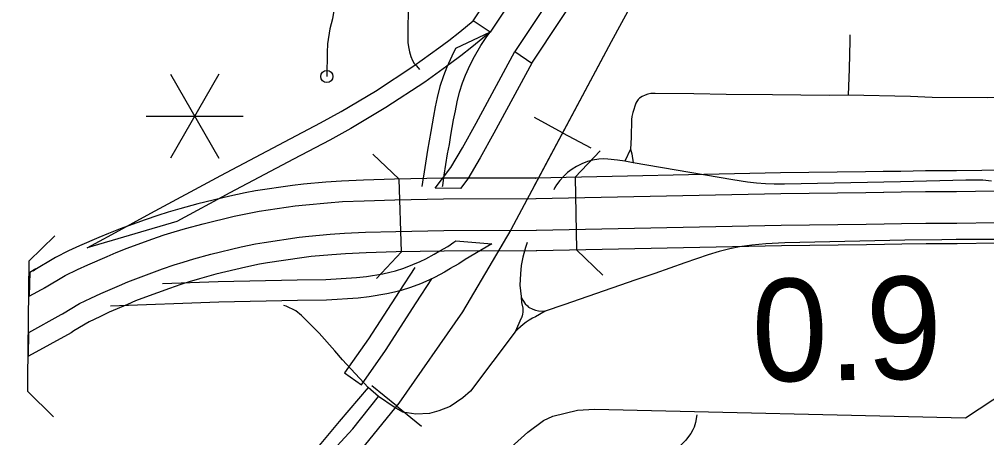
# Model space of a CAD drawing. Extents: x -19 to 366, y -4 to 359.
# Drawn here: x 150.286 to 151.042, y 186.417 to 186.743 of the extents above; entities that cross this region are included whole.
import ezdxf

# ---------------------------------------------------------------- set-up
doc = ezdxf.new("R2010")
doc.units = 0
for name, color, linetype in [('R_Draft', 7, 'Continuous'), ('R_Exist Surface Annot', 7, 'Continuous'), ('R_Point Sym', 7, 'Continuous'), ('R_Striping', 7, 'Continuous'), ('R_Temp Easement', 7, 'Continuous'), ('R_Water', 7, 'Continuous'), ('R_Water Annot', 7, 'Continuous'), ('Sheet Fence', 7, 'Continuous'), ('T_Detection Zones', 7, 'Continuous'), ('T_Vehicle Path Lt Minor', 7, 'Continuous')]:
    doc.layers.add(name, color=color, linetype=linetype)

msp = doc.modelspace()

# ---------------------------------------------------------------- linework, layer by layer
at = {"layer": 'R_Draft'}
for p, q in [((150.6537, 186.73331), (150.64037, 186.74216)), ((150.6537, 186.73331), (150.62661, 186.72063)), ((150.67296, 186.71811), (150.68624, 186.70919)), ((150.6303, 186.61117), (150.61062, 186.61146)), ((150.40867, 186.58559), (150.33867, 186.56503)), ((150.62681, 186.57041), (150.65487, 186.56801)), ((150.53987, 186.46731), (150.55306, 186.45809))]:
    msp.add_line(p, q, dxfattribs=at)
for points in [[(150.64037, 186.74216), (150.72801, 186.87412), (150.78845, 186.97537), (150.80221, 186.99893), (150.81503, 187.02461), (150.82949, 187.05092), (150.84291, 187.07748), (150.8531, 187.0966), (150.87313, 187.13288), (150.89046, 187.16562), (150.91217, 187.21058), (150.93272, 187.24832), (150.97069, 187.31944), (150.9971, 187.37695), (151.00851, 187.40872)], [(151.02418, 187.40504), (151.01192, 187.3709), (150.98502, 187.31233), (150.9468, 187.24073), (150.92641, 187.20327), (150.90474, 187.1584), (150.8872, 187.12528), (150.86716, 187.08898), (150.85711, 187.07011), (150.84364, 187.04346), (150.8292, 187.01719), (150.81628, 186.99131), (150.80222, 186.96724), (150.74155, 186.86559), (150.6537, 186.73331)], [(151.04815, 187.39942), (151.03458, 187.36164), (151.00695, 187.30146), (150.96833, 187.22912), (150.94817, 187.1921), (150.92657, 187.14736), (150.90872, 187.11364), (150.88866, 187.07731), (150.87882, 187.05884), (150.86528, 187.03205), (150.85087, 187.00583), (150.83781, 186.97967), (150.82328, 186.9548), (150.76225, 186.85255), (150.67296, 186.71811)], [(150.68624, 186.70919), (150.77578, 186.84402), (150.83705, 186.94667), (150.85188, 186.97205), (150.86503, 186.9984), (150.87942, 187.02459), (150.89302, 187.05147), (150.90272, 187.06969), (150.92279, 187.10604), (150.94084, 187.14014), (150.9624, 187.18479), (150.98241, 187.22153), (151.02128, 187.29435), (151.0494, 187.35559), (151.06383, 187.39574)], [(150.59388, 186.70694), (150.61354, 186.72112), (150.62126, 186.7269), (150.62975, 186.73357), (150.64037, 186.74216)], [(150.6537, 186.73331), (150.63926, 186.72163), (150.63054, 186.71479), (150.62257, 186.70883), (150.60253, 186.69436)], [(150.61634, 186.61275), (150.6165, 186.6137), (150.61767, 186.62179), (150.62033, 186.63837), (150.6217, 186.64569), (150.62287, 186.65298), (150.625, 186.6648), (150.62638, 186.67193), (150.62773, 186.67899), (150.62963, 186.6865), (150.63201, 186.69368), (150.63442, 186.69982), (150.63795, 186.70768), (150.64132, 186.71437), (150.64621, 186.72278), (150.65105, 186.72989), (150.6537, 186.73331)], [(150.62661, 186.72063), (150.62355, 186.71454), (150.61971, 186.70601), (150.61701, 186.69911), (150.61431, 186.69098), (150.61215, 186.68244), (150.61072, 186.67494), (150.60932, 186.66773), (150.60715, 186.65567), (150.60598, 186.64843), (150.60461, 186.6411), (150.60191, 186.6242), (150.60075, 186.61622), (150.60017, 186.61291)], [(150.61062, 186.61146), (150.62276, 186.62765), (150.63201, 186.64315), (150.64257, 186.66223), (150.67296, 186.71811)], [(150.33867, 186.56503), (150.35783, 186.57531), (150.38845, 186.59205), (150.44305, 186.62137), (150.4929, 186.64779), (150.52097, 186.66251), (150.53702, 186.67137), (150.5639, 186.68734), (150.59388, 186.70694)], [(150.68624, 186.70919), (150.65653, 186.65457), (150.64582, 186.63521), (150.636, 186.61877), (150.6303, 186.61117)], [(150.60253, 186.69436), (150.57197, 186.67439), (150.54461, 186.65813), (150.5282, 186.64907), (150.50001, 186.63429), (150.45024, 186.60791), (150.40867, 186.58559)], [(150.61422, 186.56262), (150.62056, 186.56607), (150.62517, 186.56947), (150.62681, 186.57041)], [(150.39739, 186.53705), (150.44105, 186.53873), (150.50283, 186.54004), (150.52518, 186.54029), (150.54915, 186.54179), (150.55682, 186.54259), (150.56966, 186.54475), (150.57507, 186.54593), (150.57956, 186.54711), (150.58601, 186.54919), (150.59323, 186.55186), (150.59886, 186.55428), (150.60325, 186.55641), (150.60987, 186.56002), (150.61422, 186.56262)], [(150.65487, 186.56801), (150.63399, 186.55597), (150.62922, 186.55246), (150.62191, 186.54848)], [(150.6225, 186.54882), (150.61786, 186.54604), (150.61062, 186.54209), (150.60556, 186.53964), (150.59921, 186.53691), (150.59128, 186.53397), (150.58408, 186.53165), (150.57883, 186.53027), (150.57271, 186.52894), (150.55899, 186.52663), (150.55049, 186.52574), (150.52577, 186.5242), (150.50309, 186.52395), (150.44153, 186.52263), (150.35683, 186.51938)], [(150.59459, 186.54953), (150.58236, 186.53086), (150.55841, 186.49383), (150.53987, 186.46731)], [(150.55306, 186.45809), (150.57177, 186.48484), (150.59586, 186.52207), (150.60806, 186.54071)]]:
    msp.add_lwpolyline(points, dxfattribs=at)
at = {"layer": 'R_Exist Surface Annot'}
for p, q in [((150.96088, 186.62447), (150.96072, 186.62447)), ((150.68898, 186.61946), (150.6895, 186.61946)), ((150.96155, 186.58376), (150.96148, 186.58376)), ((150.69017, 186.56265), (150.68964, 186.56264)), ((150.96172, 186.56766), (150.96188, 186.56766)), ((150.29637, 186.5471), (150.2986, 186.54847)), ((150.30637, 186.53437), (150.30541, 186.53378)), ((150.31826, 186.51281), (150.31923, 186.5134)), ((150.32826, 186.50008), (150.32604, 186.49871))]:
    msp.add_line(p, q, dxfattribs=at)
for points in [[(151.24943, 186.63073), (151.16322, 186.62804), (151.07739, 186.62597), (151.01802, 186.62503), (150.99373, 186.62502), (150.97442, 186.62467), (150.96088, 186.62447)], [(150.96072, 186.62447), (150.94683, 186.62419), (150.88044, 186.62345), (150.68898, 186.61946)], [(150.6895, 186.61946), (150.61692, 186.61928), (150.57875, 186.61854), (150.55465, 186.61785), (150.53737, 186.61711), (150.52513, 186.61623), (150.50779, 186.61462), (150.49907, 186.61364), (150.47029, 186.60942), (150.46218, 186.60793), (150.45, 186.60534), (150.42518, 186.59936), (150.41107, 186.59553), (150.40189, 186.59287), (150.39381, 186.59029), (150.38389, 186.58685), (150.36431, 186.57969), (150.35533, 186.57623), (150.34785, 186.57313), (150.33264, 186.56648), (150.32402, 186.56253), (150.31397, 186.55755), (150.29637, 186.5471)], [(150.96112, 186.60838), (150.97469, 186.60858), (150.99387, 186.60893), (151.01815, 186.60893), (151.07771, 186.60987), (151.16366, 186.61195), (151.24993, 186.61463)], [(150.68932, 186.60336), (150.8807, 186.60735), (150.94708, 186.60809), (150.96105, 186.60837)], [(150.30541, 186.53378), (150.32139, 186.54326), (150.33095, 186.548), (150.33923, 186.55179), (150.35416, 186.55832), (150.36131, 186.56129), (150.36996, 186.56462), (150.38929, 186.57168), (150.3989, 186.57502), (150.40658, 186.57747), (150.41542, 186.58003), (150.42917, 186.58376), (150.45356, 186.58964), (150.46531, 186.59214), (150.47292, 186.59354), (150.50113, 186.59767), (150.50943, 186.5986), (150.52646, 186.60019), (150.53829, 186.60104), (150.55522, 186.60176), (150.57914, 186.60245), (150.61709, 186.60318), (150.68954, 186.60336)], [(150.96148, 186.58376), (150.9751, 186.58396), (150.9941, 186.5843), (151.01835, 186.58431), (151.0782, 186.58525), (151.16434, 186.58733), (151.2507, 186.59003)], [(150.31923, 186.5134), (150.33272, 186.52139), (150.34156, 186.52577), (150.34929, 186.52932), (150.36381, 186.53567), (150.37046, 186.53843), (150.37862, 186.54157), (150.39755, 186.54849), (150.40668, 186.55166), (150.41376, 186.55391), (150.42207, 186.55633), (150.43528, 186.5599), (150.45901, 186.56563), (150.4701, 186.56798), (150.47694, 186.56924), (150.50429, 186.57325), (150.51194, 186.57411), (150.52849, 186.57565), (150.5397, 186.57646), (150.5561, 186.57715), (150.57973, 186.57783), (150.61736, 186.57856), (150.6896, 186.57874)], [(150.68983, 186.57875), (150.88109, 186.58273), (150.94747, 186.58347), (150.96155, 186.58376)], [(151.2512, 186.57393), (151.16479, 186.57124), (151.07853, 186.56916), (151.01848, 186.56821), (150.99425, 186.56821), (150.97536, 186.56786), (150.96172, 186.56766)], [(150.68964, 186.56264), (150.61754, 186.56247), (150.58012, 186.56174), (150.55667, 186.56106), (150.54062, 186.56038), (150.52981, 186.5596), (150.51358, 186.55809), (150.50635, 186.55728), (150.47957, 186.55336), (150.47323, 186.55219), (150.46257, 186.54993), (150.43927, 186.54431), (150.42642, 186.54083), (150.41845, 186.53851), (150.41177, 186.53638), (150.40295, 186.53332), (150.38428, 186.5265), (150.37644, 186.52348), (150.37012, 186.52085), (150.35587, 186.51463), (150.34849, 186.51124), (150.34013, 186.5071), (150.32826, 186.50008)], [(150.96188, 186.56766), (150.94772, 186.56737), (150.88135, 186.56664), (150.69017, 186.56265)], [(150.2986, 186.54847), (150.29382, 186.54584)], [(150.29391, 186.54588), (150.29326, 186.52714), (150.30637, 186.53437)], [(150.29302, 186.49889), (150.31826, 186.51281)], [(150.32604, 186.49871), (150.29279, 186.48038), (150.2931, 186.49893)]]:
    msp.add_lwpolyline(points, dxfattribs=at)
at = {"layer": 'R_Point Sym'}
for points in [[(150.7589, 186.63255), (150.75321, 186.63345), (150.74556, 186.63427), (150.74181, 186.63439), (150.73848, 186.63416), (150.73358, 186.63336), (150.72966, 186.63233), (150.72528, 186.63063), (150.72117, 186.62853), (150.71768, 186.62639), (150.71405, 186.62369), (150.71084, 186.62065), (150.70814, 186.61752), (150.7055, 186.61408), (150.70412, 186.61199), (150.70325, 186.61029)], [(150.76537, 186.63133), (150.7589, 186.63255)], [(151.04543, 186.61689), (151.03873, 186.61782), (151.02528, 186.6178), (150.9742, 186.6166), (150.88374, 186.61476), (150.87543, 186.61472), (150.86882, 186.61492), (150.86177, 186.61549), (150.85473, 186.61628), (150.84312, 186.61794), (150.76537, 186.63133)], [(150.68256, 186.56905), (150.68124, 186.56521), (150.67917, 186.55773), (150.67789, 186.55109), (150.67717, 186.54455), (150.67669, 186.53592), (150.67774, 186.52691), (150.67777, 186.52671)], [(151.13205, 186.57147), (151.12648, 186.57169), (151.11565, 186.5717), (151.10589, 186.57203), (151.08538, 186.57207), (151.04902, 186.57147), (151.01766, 186.57143), (151.00651, 186.57133), (150.97767, 186.57106), (150.8839, 186.56895), (150.86891, 186.56816), (150.858, 186.56714), (150.84847, 186.56571), (150.84087, 186.56419), (150.8326, 186.56206), (150.82405, 186.55949), (150.80581, 186.55334), (150.78233, 186.54504), (150.76742, 186.54001), (150.71114, 186.52038), (150.69667, 186.51566)], [(150.67777, 186.52671), (150.67814, 186.52231), (150.67903, 186.51788), (150.67912, 186.51634), (150.67907, 186.51481), (150.67886, 186.51328), (150.6785, 186.51179), (150.67798, 186.51033), (150.67787, 186.51005), (150.67314, 186.49931)], [(150.67777, 186.52671), (150.67906, 186.52407), (150.68106, 186.52131), (150.68267, 186.51959), (150.68367, 186.51878), (150.68682, 186.51709), (150.6891, 186.51621), (150.69148, 186.51585), (150.69667, 186.51566)], [(150.5383, 186.47763), (150.5322, 186.48453), (150.51982, 186.49826), (150.50612, 186.51223), (150.50175, 186.51582), (150.49419, 186.51932), (150.49229, 186.51991)], [(150.69667, 186.51566), (150.68889, 186.51119), (150.68663, 186.50999), (150.68416, 186.50851), (150.68177, 186.50691), (150.67946, 186.50518), (150.67726, 186.50334), (150.67514, 186.50138), (150.67314, 186.49931)], [(150.67314, 186.49931), (150.63819, 186.45309), (150.63224, 186.44786), (150.62233, 186.44118), (150.61341, 186.43771), (150.60627, 186.43564), (150.59539, 186.43505), (150.58523, 186.43661), (150.57846, 186.44066), (150.56625, 186.44886)], [(150.55818, 186.45593), (150.5383, 186.47763)], [(150.56625, 186.44886), (150.55818, 186.45593)]]:
    msp.add_lwpolyline(points, dxfattribs=at)
at = {"layer": 'R_Striping'}
for points in [[(150.59229, 186.93997), (150.59208, 186.91862), (150.59109, 186.86353), (150.59106, 186.84154), (150.59005, 186.77943), (150.5898, 186.75462), (150.58922, 186.73906), (150.58911, 186.73024), (150.58933, 186.72518), (150.58971, 186.72183), (150.59044, 186.71804), (150.59155, 186.71434), (150.5929, 186.71124), (150.59427, 186.70893), (150.59589, 186.7069), (150.59839, 186.70427)], [(150.53204, 186.76649), (150.53197, 186.75672), (150.53148, 186.7503), (150.53033, 186.74363), (150.52831, 186.73593), (150.52648, 186.72417), (150.52619, 186.71736), (150.52596, 186.69869)], [(150.93479, 186.73115), (150.9347, 186.72678), (150.93411, 186.70456), (150.93332, 186.68407)], [(150.93332, 186.68407), (150.91865, 186.68376), (150.87411, 186.68436), (150.83808, 186.68453), (150.81279, 186.68516), (150.78263, 186.68551), (150.77904, 186.68537), (150.77678, 186.68493), (150.7746, 186.6842), (150.77235, 186.68313), (150.77031, 186.68176), (150.76916, 186.68063), (150.76821, 186.6793), (150.76747, 186.67779), (150.76517, 186.67056), (150.76432, 186.66741), (150.76406, 186.6652), (150.76389, 186.65099), (150.76333, 186.642)], [(151.12093, 186.68052), (151.10673, 186.68088), (151.08928, 186.68165), (151.06986, 186.68172), (151.05463, 186.68239), (151.04256, 186.68201), (150.99893, 186.68225), (150.9821, 186.68301), (150.93332, 186.68407)], [(150.76333, 186.642), (150.7589, 186.63255)], [(150.76333, 186.642), (150.76438, 186.63838), (150.76537, 186.63133)], [(150.55818, 186.45593), (150.53566, 186.42943), (150.52005, 186.41056), (150.49946, 186.38974), (150.48385, 186.37499), (150.44527, 186.34203), (150.42056, 186.32186), (150.35184, 186.26568), (150.31911, 186.23922), (150.29873, 186.22252), (150.28746, 186.21276), (150.28139, 186.20669), (150.27554, 186.20018), (150.27119, 186.19422)], [(150.24628, 186.05055), (150.24736, 186.0989), (150.2491, 186.12102), (150.2517, 186.13512), (150.25516, 186.14618), (150.26037, 186.15702), (150.26774, 186.17329), (150.27901, 186.18869), (150.29418, 186.20647), (150.30675, 186.2171), (150.33017, 186.23619), (150.38414, 186.27848), (150.43616, 186.31947), (150.47757, 186.35461), (150.49729, 186.37196), (150.5246, 186.40015), (150.54628, 186.42357), (150.56625, 186.44886)], [(150.81502, 186.43462), (150.81404, 186.42863), (150.81298, 186.42506), (150.81194, 186.4228), (150.81043, 186.42012), (150.80793, 186.41654), (150.80649, 186.41483), (150.79755, 186.40588), (150.77702, 186.38677), (150.77094, 186.38149)]]:
    msp.add_lwpolyline(points, dxfattribs=at)
msp.add_circle((150.52596, 186.69869), 0.00473, dxfattribs=at)
at = {"layer": 'R_Temp Easement'}
msp.add_lwpolyline([(150.28542, 186.2809), (150.37634, 186.28627), (150.40323, 186.29077), (150.41761, 186.29502), (150.43784, 186.3067), (150.46655, 186.33209), (150.48375, 186.34186), (150.49132, 186.34436), (150.4989, 186.34402), (150.50895, 186.3416), (150.51615, 186.34163), (150.53319, 186.34457), (150.56328, 186.35439), (150.60453, 186.36751), (150.62118, 186.37499), (150.65728, 186.39795), (150.68315, 186.42105), (150.69524, 186.43023), (150.70262, 186.43349), (150.72193, 186.43833)], dxfattribs=at)
at = {"layer": 'R_Water'}
for p, q in [((150.58256, 186.61861), (150.56191, 186.63812)), ((150.71989, 186.6201), (150.73956, 186.6406)), ((150.58419, 186.56182), (150.58256, 186.61861)), ((150.71989, 186.6201), (150.72108, 186.56329)), ((150.58419, 186.56182), (150.56469, 186.54116)), ((150.72108, 186.56329), (150.74158, 186.54363))]:
    msp.add_line(p, q, dxfattribs=at)
for points in [[(150.31343, 186.57439), (150.29309, 186.55456)], [(150.29309, 186.55456), (150.29192, 186.46261), (150.29199, 186.45301)], [(150.29199, 186.45301), (150.3122, 186.43305)]]:
    msp.add_lwpolyline(points, dxfattribs=at)
at = {"layer": 'R_Water Annot'}
for p, q in [((150.71023, 186.65486), (150.68819, 186.66664)), ((150.71023, 186.65486), (150.73228, 186.64307)), ((150.58048, 186.44157), (150.56111, 186.45737)), ((150.58048, 186.44157), (150.59985, 186.42577))]:
    msp.add_line(p, q, dxfattribs=at)
for points in [[(151.8694, 187.85215), (151.52781, 187.71278), (151.41535, 187.66757), (151.36027, 187.64282), (151.3385, 187.63127), (151.31244, 187.61576), (151.29002, 187.6019), (151.27023, 187.58771), (151.25011, 187.57154), (151.23032, 187.55372), (151.21119, 187.5359), (151.19503, 187.51776), (151.1759, 187.49598), (151.15974, 187.47486), (151.14358, 187.45143), (151.12643, 187.42371), (151.04002, 187.26432), (150.94141, 187.08249), (150.83851, 186.89209), (150.74814, 186.72577), (150.68718, 186.61172)], [(151.12643, 187.42371), (151.04002, 187.26432), (150.94141, 187.08249), (150.83851, 186.89209), (150.74814, 186.72577), (150.66964, 186.57892), (150.63205, 186.5149), (150.58225, 186.44373), (150.52662, 186.37553), (150.49287, 186.33885), (150.43795, 186.28688), (150.36424, 186.22154), (150.13717, 186.02206), (149.83737, 185.75723), (149.55241, 185.50726), (149.46732, 185.44044), (149.22293, 185.26967), (148.91473, 185.05385)], [(150.66453, 186.57022), (150.63205, 186.5149), (150.58225, 186.44373), (150.52662, 186.37553), (150.49287, 186.33885), (150.43795, 186.28688), (150.36424, 186.22154), (150.13717, 186.02206), (150.09618, 185.98585)]]:
    msp.add_lwpolyline(points, dxfattribs=at)
at = {"layer": 'Sheet Fence'}
for points in [[(154.11585, 1.87092), (153.9063, 10.48743), (153.69602, 19.10409), (153.48501, 27.72087), (153.27327, 36.3378), (153.0608, 44.95486), (152.84759, 53.57206), (152.63366, 62.1894), (152.419, 70.80688), (152.20362, 79.42449), (151.98751, 88.04225), (151.77068, 96.66014), (151.55312, 105.27817), (151.33484, 113.89634), (151.11584, 122.51465), (150.89612, 131.13311), (150.67568, 139.7517), (150.45452, 148.37043), (150.23264, 156.98931), (150.01005, 165.60832), (149.78674, 174.22748), (149.56272, 182.84677), (149.33799, 191.46621), (149.11254, 200.0858), (148.88638, 208.70552), (148.65952, 217.32539), (148.43194, 225.9454), (148.20366, 234.56555), (147.97466, 243.18584), (147.74497, 251.80628), (147.51457, 260.42687), (147.28346, 269.04759), (147.05165, 277.66846), (146.81914, 286.28948), (146.58593, 294.91064), (146.35202, 303.53194), (146.11742, 312.15339), (145.88211, 320.77499), (145.64611, 329.39673), (145.40941, 338.01861), (145.17202, 346.64065)], [(0, 180.89994), (7.12284, 180.90436), (14.24566, 180.9176), (21.36847, 180.93968), (28.49124, 180.97058), (35.61397, 181.01031), (42.73664, 181.05888), (49.85925, 181.11627), (56.98178, 181.18249), (64.10422, 181.25754), (71.22656, 181.34142), (78.3488, 181.43413), (85.47091, 181.53567), (92.5929, 181.64603), (99.71474, 181.76523), (106.83643, 181.89325), (113.95795, 182.0301), (121.0793, 182.17578), (128.20046, 182.33029), (135.32143, 182.49362), (142.44218, 182.66579), (149.56272, 182.84677), (156.68303, 183.03659), (163.8031, 183.23523), (170.92291, 183.4427), (178.04247, 183.65899), (185.16175, 183.88411), (192.28074, 184.11805), (199.39944, 184.36082), (206.51784, 184.61242), (213.63591, 184.87283), (220.75366, 185.14207), (227.87107, 185.42014), (234.98813, 185.70702), (242.10483, 186.00273), (249.22115, 186.30726), (256.33709, 186.62061), (263.45264, 186.94279), (270.56779, 187.27378), (277.68251, 187.61359), (284.79682, 187.96222), (291.91068, 188.31967), (299.02409, 188.68594), (306.13705, 189.06103), (313.24954, 189.44494), (320.36154, 189.83766), (327.47305, 190.23919), (334.58406, 190.64954), (341.69455, 191.06871)]]:
    msp.add_spline(points, degree=3, dxfattribs=at)
at = {"layer": 'T_Detection Zones'}
msp.add_lwpolyline([(150.72193, 186.43833), (150.73519, 186.43896), (151.02508, 186.43238), (151.18672, 186.5388)], dxfattribs=at)
at = {"layer": 'T_Vehicle Path Lt Minor'}
for p, q in [((150.44161, 186.70051), (150.40373, 186.6349)), ((150.40373, 186.70051), (150.44161, 186.6349)), ((150.38479, 186.6677), (150.46054, 186.6677))]:
    msp.add_line(p, q, dxfattribs=at)

# ---------------------------------------------------------------- texts
msp.add_text('0.9', height=0.08, rotation=1.06176, dxfattribs=at).set_placement((150.85868, 186.46035))

doc.saveas('drawing.dxf')
